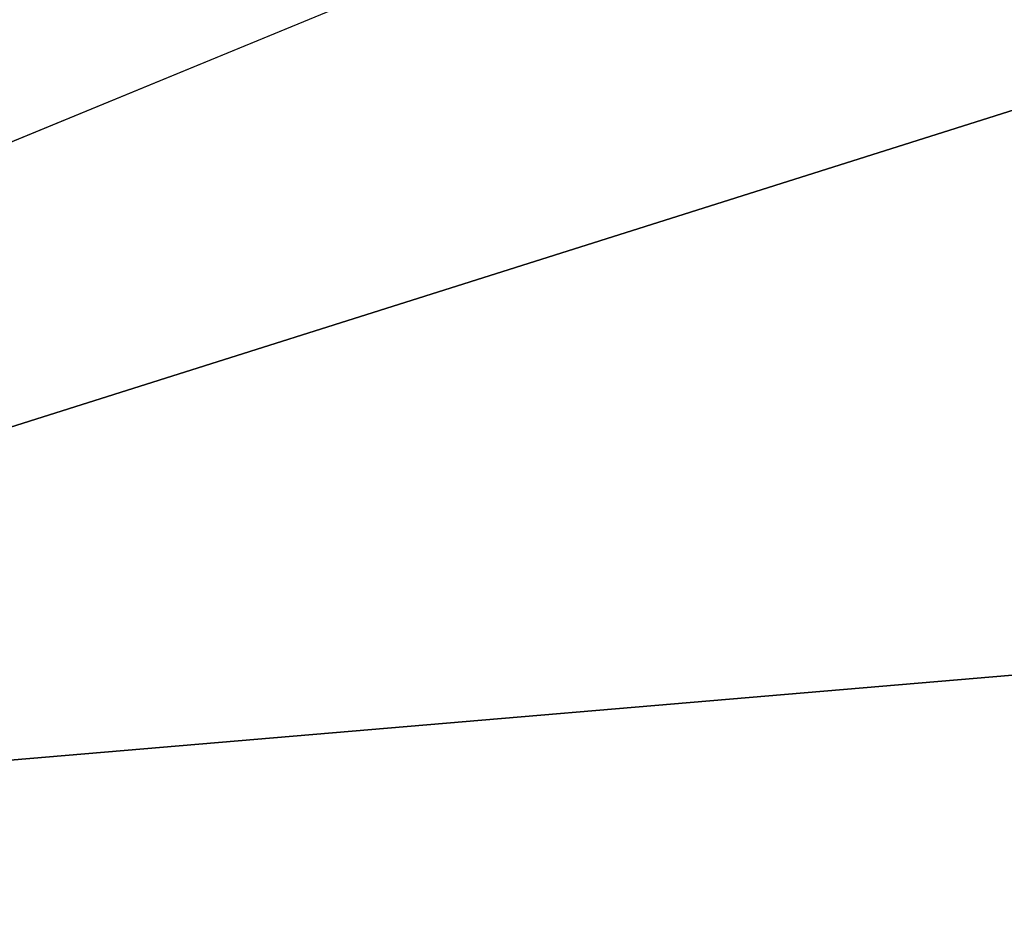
# Model space of a CAD drawing. Extents: x -200 to 200, y -434 to 356.
# Tile 661 of 1056: x -103.956 to -103.047, y 277.142 to 277.981. Entities that reach past the tile are written whole.
import ezdxf

# ---------------------------------------------------------------- set-up
doc = ezdxf.new("R2010")
doc.units = 0
doc.header["$LTSCALE"] = 52.148148
for name, color, linetype in [('1689', 7, 'CONTINUOUS'), ('740', 7, 'CONTINUOUS'), ('805', 7, 'CONTINUOUS'), ('806', 7, 'CONTINUOUS'), ('825', 7, 'CONTINUOUS')]:
    doc.layers.add(name, color=color, linetype=linetype)

msp = doc.modelspace()

# ---------------------------------------------------------------- linework, layer by layer
at = {"layer": '1689', "color": 7, "linetype": 'CONTINUOUS'}
for points in [[(-100, 278.85832, 68.65), (-105.29295, 277.18463, 68.65), (-100, 277.63358, 68.62499), (-100, 278.85832, 68.65)], [(-105.29295, 277.18463, 68.65), (-100, 276.41088, 68.55), (-100, 277.63358, 68.62499), (-105.29295, 277.18463, 68.65)], [(-100, 276.41088, 68.55), (-105.29295, 277.18463, 68.65), (-104.70483, 274.5699, 68.55), (-100, 276.41088, 68.55)]]:
    msp.add_3dface(points, dxfattribs=at)
at = {"layer": '740', "color": 7, "linetype": 'CONTINUOUS'}
for points in [[(160, 279.22728, 9.91066), (-160, 279.22728, 9.91066), (-160, 275.39985, 6.85839), (160, 279.22728, 9.91066)], [(160, 275.39985, 6.85839), (160, 279.22728, 9.91066), (-160, 275.39985, 6.85839), (160, 275.39985, 6.85839)], [(160, 275.39985, -6.85839), (-160, 275.39985, -6.85839), (-160, 279.22728, -9.91066), (160, 275.39985, -6.85839)], [(160, 279.22728, -9.91066), (160, 275.39985, -6.85839), (-160, 279.22728, -9.91066), (160, 279.22728, -9.91066)]]:
    msp.add_3dface(points, dxfattribs=at)
at = {"layer": '805', "color": 7, "linetype": 'CONTINUOUS'}
msp.add_3dface([(-100, 278.85832, 68.65), (-105.46541, 278.7962, 68.65), (-105.29295, 277.18463, 68.65), (-100, 278.85832, 68.65)], dxfattribs=at)
at = {"layer": '806', "color": 7, "linetype": 'CONTINUOUS'}
msp.add_3dface([(-106.76847, 276.71304, 15.65), (-100, 279.5, 15.65), (-93.49431, 276.93976, 15.65), (-106.76847, 276.71304, 15.65)], dxfattribs=at)
at = {"layer": '825', "color": 7, "linetype": 'CONTINUOUS'}
for points in [[(-103.77831, 279.75726, 16.65), (-100, 280.5, 16.65), (-107.33381, 277.15612, 15.94289), (-103.77831, 279.75726, 16.65)], [(-100, 280.5, 16.65), (-100, 280.20711, 15.94289), (-107.33381, 277.15612, 15.94289), (-100, 280.5, 16.65)], [(-100, 280.20711, 15.94289), (-106.76847, 276.71304, 15.65), (-107.33381, 277.15612, 15.94289), (-100, 280.20711, 15.94289)], [(-100, 279.5, 15.65), (-106.76847, 276.71304, 15.65), (-100, 280.20711, 15.94289), (-100, 279.5, 15.65)], [(-106.59396, 278.14825, 16.65), (-103.77831, 279.75726, 16.65), (-107.33381, 277.15612, 15.94289), (-106.59396, 278.14825, 16.65)]]:
    msp.add_3dface(points, dxfattribs=at)

doc.saveas('drawing.dxf')
